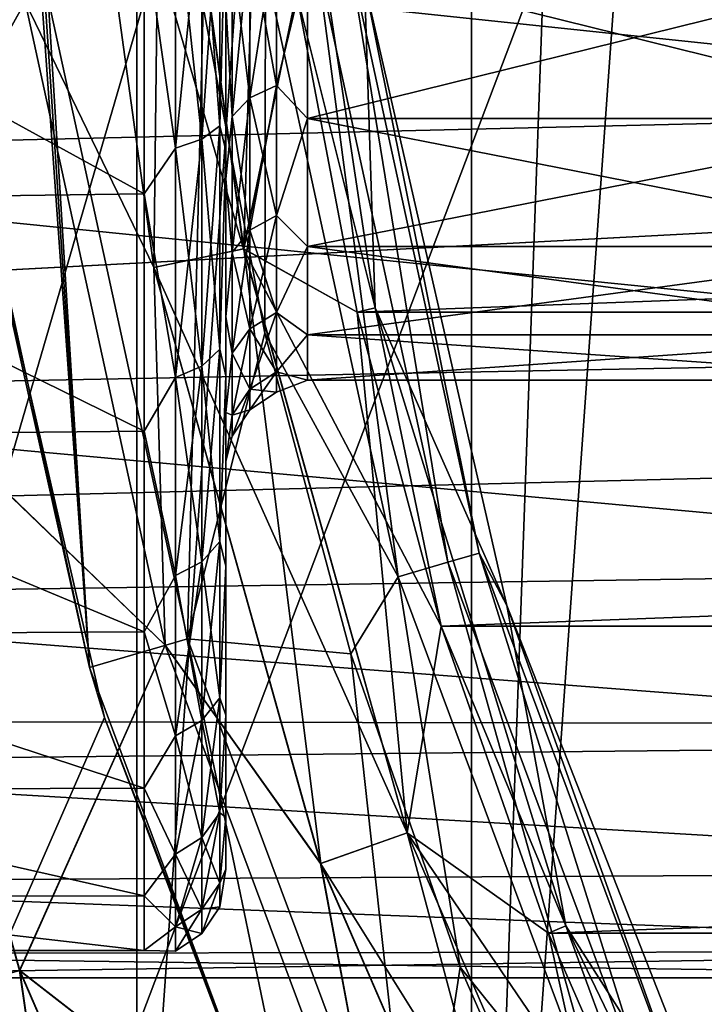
# Model space of a CAD drawing. Header units: metres. Extents: x -109 to 109, y -19 to 107.
# Tile 263 of 315: x 65.29 to 66.97, y 9.16 to 11.57. Entities that reach past the tile are written whole.
import ezdxf

# ---------------------------------------------------------------- set-up
doc = ezdxf.new("R2010")
doc.units = ezdxf.units.M
doc.layers.add('solid_21_412_310_XXX', color=7, linetype='CONTINUOUS')

msp = doc.modelspace()

# ---------------------------------------------------------------- linework, layer by layer
at = {"layer": 'solid_21_412_310_XXX'}
for points in [[(66.401894, 6.742917, 40.355), (66.89032, 20.412882, 40.355), (67.427818, 21.080446, 40.355)], [(67.42791, 5.37108, 40.355), (66.401894, 6.742917, 40.355), (67.427818, 21.080446, 40.355)], [(62.498146, 0.965167, -16.322948), (64.406349, 20.974394, -16.156656), (66.24247, 20.753584, -15.991887)], [(62.498146, 0.965167, -16.322948), (66.24247, 20.753584, -15.991887), (68.189705, 20.519022, -15.812044)], [(62.498146, 0.965167, -16.322948), (68.189705, 20.519022, -15.812044), (69.833221, 20.320616, -15.656162)], [(66.401894, 6.742917, 40.355), (66.401802, 19.708572, 40.355), (66.89032, 20.412882, 40.355)], [(71.36982, 0.982973, -15.507031), (62.498146, 0.965167, -16.322948), (69.833221, 20.320616, -15.656162)], [(65.581787, 8.246601, 40.355), (65.581718, 18.20487, 40.355), (66.401802, 19.708572, 40.355)], [(66.401894, 6.742917, 40.355), (65.581787, 8.246601, 40.355), (66.401802, 19.708572, 40.355)], [(64.984123, 9.85176, 40.355), (64.98407, 16.599686, 40.355), (65.581718, 18.20487, 40.355)], [(65.581787, 8.246601, 40.355), (64.984123, 9.85176, 40.355), (65.581718, 18.20487, 40.355)], [(65.465851, 9.985837, 13.655), (65.117058, 14.862437, 13.655), (65.117058, 11.589197, 13.655)], [(65.465851, 9.985837, 13.655), (65.25, 13.225817, 13.655), (65.117058, 14.862437, 13.655)], [(44.850693, 13.225817, 71.355003), (45.026878, 9.890951, 71.355003), (108.149307, 13.225817, 71.355003)], [(45.026878, 9.890951, 71.355003), (108.101997, 11.496061, 71.355003), (108.149307, 13.225817, 71.355003)], [(65.465851, 9.985837, 13.655), (65.36451, 11.62479, 13.655), (65.25, 13.225817, 13.655)], [(65.416542, 12.467688, 23.96896), (65.641037, 12.483044, 23.883879), (65.843315, 11.011333, 23.883879)], [(65.641281, 12.483061, 39.826183), (65.416756, 12.467703, 39.741154), (65.623215, 10.965596, 39.741154)], [(65.843559, 11.011383, 39.826183), (65.641281, 12.483061, 39.826183), (65.623215, 10.965596, 39.741154)], [(65.843315, 11.011333, 23.883879), (65.641037, 12.483044, 23.883879), (65.973244, 11.638574, 23.855)], [(65.843559, 11.011383, 39.826183), (65.884048, 12.429993, 39.855), (65.641281, 12.483061, 39.826183)], [(65.623215, 10.965596, 39.741154), (65.416756, 12.467703, 39.741154), (65.307899, 11.616636, 39.605)], [(65.623001, 10.96555, 23.96896), (65.307899, 11.616636, 24.105), (65.416542, 12.467688, 23.96896)], [(65.623001, 10.96555, 23.96896), (65.416542, 12.467688, 23.96896), (65.843315, 11.011333, 23.883879)], [(65.843559, 11.011383, 39.826183), (65.973236, 11.638631, 39.855), (65.884048, 12.429993, 39.855)], [(65.929642, 12.433651, 25.855), (66.165779, 10.867031, 25.855), (65.929642, 12.433643, 23.855)], [(66.139526, 11.664238, 25.855), (66.165779, 10.867031, 25.855), (65.929642, 12.433651, 25.855)], [(65.929642, 12.433643, 23.855), (66.165779, 10.867023, 23.855), (65.973244, 11.638574, 23.855)], [(66.165779, 10.867031, 25.855), (66.165779, 10.867023, 23.855), (65.929642, 12.433643, 23.855)], [(65.307899, 11.616636, 24.105), (64.856018, 10.806169, 24.717066), (64.634995, 12.414228, 24.717066)], [(65.307899, 11.616636, 39.605), (64.636581, 12.414337, 38.994915), (64.857574, 10.806494, 38.994915)], [(63.570465, 11.874102, 52.090313), (68.5, 11.354906, 52.319511), (68.5, 12.020665, 52.040867)], [(63.570465, 11.874098, 59.619686), (68.5, 12.020665, 59.669132), (68.5, 11.354906, 59.390491)], [(65.741364, 11.894854, 52.198208), (65.784775, 11.917065, 52.259232), (65.784775, 11.312549, 52.541122)], [(65.741364, 11.280079, 59.225117), (65.784775, 11.312549, 59.168877), (65.784775, 11.917065, 59.450768)], [(65.741364, 11.280079, 59.225117), (65.784775, 11.917065, 59.450768), (65.741364, 11.894854, 59.511791)], [(65.784775, 11.312549, 52.541122), (65.784775, 11.917065, 52.259232), (65.800003, 11.872623, 52.357662)], [(65.784775, 11.917065, 59.450768), (65.784775, 11.312549, 59.168877), (65.800003, 11.872644, 59.352345)], [(65.741364, 11.894854, 59.511791), (65.676392, 11.880024, 59.552536), (65.676392, 11.258399, 59.262669)], [(65.741364, 11.280079, 59.225117), (65.741364, 11.894854, 59.511791), (65.676392, 11.258399, 59.262669)], [(65.741364, 11.894854, 52.198208), (65.741364, 11.280079, 52.484882), (65.676392, 11.880024, 52.157463)], [(65.741364, 11.894854, 52.198208), (65.784775, 11.312549, 52.541122), (65.741364, 11.280079, 52.484882)], [(63.570465, 11.874102, 52.090313), (63.652691, 11.239199, 52.383205), (68.5, 11.354906, 52.319511)], [(63.652691, 11.239196, 59.32679), (63.570465, 11.874098, 59.619686), (68.5, 11.354906, 59.390491)], [(65.676392, 11.880024, 52.157463), (65.676392, 11.258399, 52.44733), (65.599998, 11.798912, 52.171734)], [(65.676392, 11.258399, 59.262669), (65.676392, 11.880024, 59.552536), (65.599998, 11.798912, 59.538265)], [(65.741364, 11.280079, 52.484882), (65.676392, 11.258399, 52.44733), (65.676392, 11.880024, 52.157463)], [(65.784775, 11.312549, 59.168877), (65.800003, 11.25289, 59.044052), (65.800003, 11.872644, 59.352345)], [(65.784775, 11.312549, 52.541122), (65.800003, 11.872623, 52.357662), (65.800003, 11.252866, 52.665962)], [(65.800003, 11.872644, 59.352345), (65.800003, 11.25289, 59.044052), (65.800003, 11.610374, 58.080498)], [(65.800003, 11.252866, 52.665962), (65.800003, 11.872623, 52.357662), (65.800003, 11.610402, 53.629482)], [(64.448273, 11.779035, 52.179497), (65.599998, 11.798912, 52.171734), (65.599998, 11.14641, 52.496643)], [(64.448273, 11.779035, 59.530502), (65.599998, 11.14641, 59.213356), (65.599998, 11.798912, 59.538265)], [(65.676392, 11.258399, 52.44733), (65.599998, 11.14641, 52.496643), (65.599998, 11.798912, 52.171734)], [(65.676392, 11.258399, 59.262669), (65.599998, 11.798912, 59.538265), (65.599998, 11.14641, 59.213356)], [(65.858627, 11.776594, 53.686085), (65.923599, 11.800687, 53.722141), (65.923599, 11.41197, 54.041153)], [(65.858627, 11.381307, 57.699509), (65.923599, 11.41197, 57.668846), (65.923599, 11.800687, 57.987858)], [(65.858627, 11.381307, 57.699509), (65.923599, 11.800687, 57.987858), (65.858627, 11.776594, 58.023914)], [(65.923599, 11.41197, 54.041153), (65.923599, 11.800687, 53.722141), (66, 11.726966, 53.792007)], [(65.923599, 11.800687, 57.987858), (65.923599, 11.41197, 57.668846), (66, 11.726965, 57.917995)], [(64.448273, 11.13108, 52.506184), (64.448273, 11.779035, 52.179497), (65.599998, 11.14641, 52.496643)], [(64.448273, 11.779035, 59.530502), (64.448273, 11.13108, 59.203815), (65.599998, 11.14641, 59.213356)], [(65.858627, 11.776594, 58.023914), (65.815216, 11.740511, 58.077919), (65.815216, 11.335382, 57.745434)], [(65.858627, 11.381307, 57.699509), (65.858627, 11.776594, 58.023914), (65.815216, 11.335382, 57.745434)], [(65.858627, 11.776594, 53.686085), (65.858627, 11.381307, 54.01049), (65.815216, 11.740511, 53.632084)], [(65.858627, 11.776594, 53.686085), (65.923599, 11.41197, 54.041153), (65.858627, 11.381307, 54.01049)], [(65.815216, 11.740511, 53.632084), (65.815216, 11.335382, 53.964565), (65.800003, 11.610402, 53.629482)], [(65.815216, 11.335382, 57.745434), (65.815216, 11.740511, 58.077919), (65.800003, 11.610374, 58.080498)], [(65.858627, 11.381307, 54.01049), (65.815216, 11.335382, 53.964565), (65.815216, 11.740511, 53.632084)], [(65.923599, 11.41197, 54.041153), (66, 11.726966, 53.792007), (66, 11.330797, 54.148716)], [(65.923599, 11.41197, 57.668846), (66, 11.330797, 57.561283), (66, 11.726965, 57.917995)], [(66, 11.726966, 53.792007), (67.599998, 11.726965, 53.792007), (67.599998, 11.330797, 54.148716)], [(66, 11.330797, 54.148716), (66, 11.726966, 53.792007), (67.599998, 11.330797, 54.148716)], [(66, 11.330797, 57.561283), (67.599998, 11.330797, 57.561283), (67.599998, 11.726965, 57.917992)], [(66, 11.726965, 57.917995), (66, 11.330797, 57.561283), (67.599998, 11.726965, 57.917992)], [(66.022957, 11.719445, 16.116699), (66.343971, 10.243738, 16.116699), (66.102165, 11.730834, 16.309826)], [(66.102165, 11.730834, 16.309826), (66.420753, 10.266284, 16.309826), (66.139526, 11.664227, 16.51688)], [(66.343971, 10.243738, 16.116699), (66.420753, 10.266284, 16.309826), (66.102165, 11.730834, 16.309826)], [(65.896919, 11.701324, 15.950899), (65.743996, 11.604609, 15.824059), (65.895218, 10.805346, 15.824059)], [(66.221802, 10.207867, 15.950899), (65.896919, 11.701324, 15.950899), (65.895218, 10.805346, 15.824059)], [(66.022957, 11.719445, 16.116699), (65.896919, 11.701324, 15.950899), (66.221802, 10.207867, 15.950899)], [(66.022957, 11.719445, 16.116699), (66.221802, 10.207867, 15.950899), (66.343971, 10.243738, 16.116699)], [(66.139526, 11.664238, 25.855), (66.487991, 10.137508, 25.855), (66.165779, 10.867031, 25.855)], [(66.487984, 10.13752, 16.51688), (66.487991, 10.137508, 25.855), (66.139526, 11.664238, 25.855)], [(66.487984, 10.13752, 16.51688), (66.139526, 11.664238, 25.855), (66.139526, 11.664227, 16.51688)], [(66.420753, 10.266284, 16.309826), (66.487984, 10.13752, 16.51688), (66.139526, 11.664227, 16.51688)], [(65.843315, 11.011333, 23.883879), (65.973244, 11.638574, 23.855), (66.121361, 10.856035, 23.855)], [(65.843559, 11.011383, 39.826183), (66.121353, 10.856094, 39.855), (65.973236, 11.638631, 39.855)], [(65.973236, 11.638631, 39.855), (66.121353, 10.856094, 39.855), (87.026756, 11.638575, 39.855)], [(66.165779, 10.867023, 23.855), (66.121361, 10.856035, 23.855), (65.973244, 11.638574, 23.855)], [(66.121353, 10.856094, 39.855), (86.878632, 10.856037, 39.855), (87.026756, 11.638575, 39.855)], [(65.307899, 11.616636, 24.105), (65.650833, 10.040214, 24.105), (64.856018, 10.806169, 24.717066)], [(65.650833, 10.040214, 39.605), (65.307899, 11.616636, 39.605), (64.857574, 10.806494, 38.994915)], [(65.623215, 10.965596, 39.741154), (65.307899, 11.616636, 39.605), (65.650833, 10.040214, 39.605)], [(65.623001, 10.96555, 23.96896), (65.650833, 10.040214, 24.105), (65.307899, 11.616636, 24.105)], [(65.36451, 11.62479, 13.655), (65.705704, 10.05633, 13.655), (65.364517, 11.624739, 15.608997)], [(65.465851, 9.985837, 13.655), (65.705704, 10.05633, 13.655), (65.36451, 11.62479, 13.655)], [(65.705704, 10.05633, 13.655), (65.705704, 10.056316, 15.608997), (65.364517, 11.624739, 15.608997)], [(65.743996, 11.604609, 15.824059), (65.364517, 11.624739, 15.608997), (65.705704, 10.056316, 15.608997)], [(65.895218, 10.805346, 15.824059), (65.743996, 11.604609, 15.824059), (65.705704, 10.056316, 15.608997)], [(65.815216, 11.335382, 53.964565), (65.800003, 11.182828, 54.014164), (65.800003, 11.610402, 53.629482)], [(65.800003, 11.252866, 52.665962), (65.800003, 11.610402, 53.629482), (65.800003, 11.182828, 54.014164)], [(65.815216, 11.335382, 57.745434), (65.800003, 11.610374, 58.080498), (65.800003, 11.182813, 57.69582)], [(65.800003, 11.25289, 59.044052), (65.800003, 11.182813, 57.69582), (65.800003, 11.610374, 58.080498)], [(65.465851, 9.985837, 13.655), (65.117058, 11.589197, 13.655), (65.138382, 11.447163, 15.734459)], [(63.607697, 11.555944, 35.855), (68.607697, 2.89569, 35.855), (68.591255, 2.924163, 36.209904)], [(63.607697, 11.555944, 27.855), (68.607697, 2.89569, 35.855), (63.607697, 11.555944, 35.855)], [(63.607697, 11.555944, 27.855), (68.607697, 2.89569, 27.855), (68.607697, 2.89569, 35.855)], [(63.624134, 11.527471, 36.209904), (63.607697, 11.555944, 35.855), (68.591255, 2.924163, 36.209904)], [(63.624134, 11.527471, 27.500097), (68.607697, 2.89569, 27.855), (63.607697, 11.555944, 27.855)], [(63.624134, 11.527471, 36.209904), (68.591255, 2.924163, 36.209904), (68.540749, 3.011642, 36.566647)], [(63.624134, 11.527471, 36.209904), (68.540749, 3.011642, 36.566647), (63.674641, 11.439993, 36.566647)], [(63.624134, 11.527471, 27.500097), (68.591255, 2.924163, 27.500095), (68.607697, 2.89569, 27.855)], [(63.674641, 11.439993, 27.143353), (68.591255, 2.924163, 27.500095), (63.624134, 11.527471, 27.500097)], [(45.026878, 9.890951, 71.355003), (107.960236, 9.771484, 71.355003), (108.101997, 11.496061, 71.355003)], [(61.599945, 0.940683, 15.921186), (65.502541, 9.863397, 15.714648), (65.138382, 11.447163, 15.734459)], [(63.674641, 11.439993, 36.566647), (68.540749, 3.011642, 36.566647), (68.513077, 3.05958, 36.698151)], [(63.674641, 11.439993, 36.566647), (68.513077, 3.05958, 36.698151), (63.702316, 11.392054, 36.698147)], [(63.674641, 11.439993, 27.143353), (68.540749, 3.011641, 27.143353), (68.591255, 2.924163, 27.500095)], [(63.701744, 11.393047, 27.014351), (68.540749, 3.011641, 27.143353), (63.674641, 11.439993, 27.143353)], [(65.465851, 9.985837, 13.655), (65.138382, 11.447163, 15.734459), (65.502541, 9.863397, 15.714648)], [(65.858627, 11.381307, 54.01049), (65.923599, 11.41197, 54.041153), (65.923599, 11.092959, 54.429871)], [(65.858627, 11.056902, 57.304222), (65.923599, 11.092959, 57.280128), (65.923599, 11.41197, 57.668846)], [(65.858627, 11.056902, 57.304222), (65.923599, 11.41197, 57.668846), (65.858627, 11.381307, 57.699509)], [(65.923599, 11.092959, 54.429871), (65.923599, 11.41197, 54.041153), (66, 11.330797, 54.148716)], [(65.923599, 11.41197, 57.668846), (65.923599, 11.092959, 57.280128), (66, 11.330797, 57.561283)], [(63.701744, 11.393047, 27.014351), (68.513649, 3.058586, 27.014351), (68.540749, 3.011641, 27.143353)], [(63.762741, 11.287398, 26.783821), (68.513649, 3.058586, 27.014351), (63.701744, 11.393047, 27.014351)], [(63.702316, 11.392054, 36.698147), (68.513077, 3.05958, 36.698151), (68.452652, 3.164236, 36.926178)], [(63.762741, 11.287399, 36.926178), (63.702316, 11.392054, 36.698147), (68.452652, 3.164236, 36.926178)], [(65.858627, 11.381307, 57.699509), (65.815216, 11.335382, 57.745434), (65.815216, 11.0029, 57.340305)], [(65.858627, 11.056902, 57.304222), (65.858627, 11.381307, 57.699509), (65.815216, 11.0029, 57.340305)], [(65.858627, 11.381307, 54.01049), (65.858627, 11.056902, 54.405777), (65.815216, 11.335382, 53.964565)], [(65.858627, 11.381307, 54.01049), (65.923599, 11.092959, 54.429871), (65.858627, 11.056902, 54.405777)], [(63.652691, 11.239196, 59.32679), (68.5, 11.354906, 59.390491), (68.5, 10.750046, 58.996742)], [(63.652691, 11.239199, 52.383205), (68.5, 10.750046, 52.713257), (68.5, 11.354906, 52.319511)], [(65.815216, 11.335382, 53.964565), (65.815216, 11.0029, 54.369694), (65.800003, 11.182828, 54.014164)], [(65.815216, 11.0029, 57.340305), (65.815216, 11.335382, 57.745434), (65.800003, 11.182813, 57.69582)], [(65.858627, 11.056902, 54.405777), (65.815216, 11.0029, 54.369694), (65.815216, 11.335382, 53.964565)], [(65.923599, 11.092959, 54.429871), (66, 11.330797, 54.148716), (66, 11.017452, 54.580002)], [(65.923599, 11.092959, 57.280128), (66, 11.017452, 57.130001), (66, 11.330797, 57.561283)], [(66, 11.330797, 54.148716), (67.599998, 11.330797, 54.148716), (67.599998, 11.017452, 54.580002)], [(66, 11.017452, 54.580002), (66, 11.330797, 54.148716), (67.599998, 11.017452, 54.580002)], [(66, 11.017452, 57.130001), (67.599998, 11.017452, 57.130001), (67.599998, 11.330797, 57.561283)], [(66, 11.330797, 57.561283), (66, 11.017452, 57.130001), (67.599998, 11.330797, 57.561283)], [(65.741364, 11.280079, 52.484882), (65.784775, 11.312549, 52.541122), (65.784775, 10.766167, 52.923702)], [(65.741364, 10.724423, 58.836044), (65.784775, 10.766167, 58.786297), (65.784775, 11.312549, 59.168877)], [(65.741364, 10.724423, 58.836044), (65.784775, 11.312549, 59.168877), (65.741364, 11.280079, 59.225117)], [(65.784775, 10.766167, 52.923702), (65.784775, 11.312549, 52.541122), (65.800003, 11.252866, 52.665962)], [(65.784775, 11.312549, 59.168877), (65.784775, 10.766167, 58.786297), (65.800003, 11.25289, 59.044052)], [(63.762741, 11.287399, 36.926178), (68.452652, 3.164236, 36.926178), (68.320969, 3.392318, 37.28751)], [(63.894424, 11.059318, 37.28751), (63.762741, 11.287399, 36.926178), (68.320969, 3.392318, 37.28751)], [(63.762741, 11.287398, 26.783821), (68.452652, 3.164235, 26.783823), (68.513649, 3.058586, 27.014351)], [(63.894424, 11.059316, 26.422489), (68.452652, 3.164235, 26.783823), (63.762741, 11.287398, 26.783821)], [(65.741364, 11.280079, 59.225117), (65.676392, 11.258399, 59.262669), (65.676392, 10.696553, 58.869259)], [(65.741364, 10.724423, 58.836044), (65.741364, 11.280079, 59.225117), (65.676392, 10.696553, 58.869259)], [(65.741364, 11.280079, 52.484882), (65.741364, 10.724423, 52.873955), (65.676392, 11.258399, 52.44733)], [(65.741364, 11.280079, 52.484882), (65.784775, 10.766167, 52.923702), (65.741364, 10.724423, 52.873955)], [(65.676392, 11.258399, 52.44733), (65.676392, 10.696553, 52.84074), (65.599998, 11.14641, 52.496643)], [(65.676392, 10.696553, 58.869259), (65.676392, 11.258399, 59.262669), (65.599998, 11.14641, 59.213356)], [(65.741364, 10.724423, 52.873955), (65.676392, 10.696553, 52.84074), (65.676392, 11.258399, 52.44733)], [(65.784775, 10.766167, 58.786297), (65.800003, 10.700305, 58.627052), (65.800003, 11.25289, 59.044052)], [(65.784775, 10.766167, 52.923702), (65.800003, 11.252866, 52.665962), (65.800003, 10.700286, 53.082962)], [(65.800003, 11.25289, 59.044052), (65.800003, 10.700305, 58.627052), (65.800003, 11.182813, 57.69582)], [(65.800003, 11.252866, 52.665962), (65.800003, 11.182828, 54.014164), (65.800003, 10.844602, 54.479393)], [(65.800003, 10.700286, 53.082962), (65.800003, 11.252866, 52.665962), (65.800003, 10.844602, 54.479393)], [(63.652691, 11.239199, 52.383205), (63.755936, 10.65894, 52.787243), (68.5, 10.750046, 52.713257)], [(63.755936, 10.658937, 58.922756), (63.652691, 11.239196, 59.32679), (68.5, 10.750046, 58.996742)], [(65.815216, 11.0029, 54.369694), (65.800003, 10.844602, 54.479393), (65.800003, 11.182828, 54.014164)], [(65.815216, 11.0029, 57.340305), (65.800003, 11.182813, 57.69582), (65.800003, 10.844597, 57.230598)], [(65.800003, 10.700305, 58.627052), (65.800003, 10.844597, 57.230598), (65.800003, 11.182813, 57.69582)], [(64.448273, 11.13108, 52.506184), (65.599998, 11.14641, 52.496643), (65.599998, 10.564719, 52.935913)], [(64.448273, 11.13108, 59.203815), (65.599998, 10.564719, 58.774086), (65.599998, 11.14641, 59.213356)], [(65.676392, 10.696553, 52.84074), (65.599998, 10.564719, 52.935913), (65.599998, 11.14641, 52.496643)], [(65.676392, 10.696553, 58.869259), (65.599998, 11.14641, 59.213356), (65.599998, 10.564719, 58.774086)], [(64.448273, 10.55382, 52.945889), (64.448273, 11.13108, 52.506184), (65.599998, 10.564719, 52.935913)], [(64.448273, 11.13108, 59.203815), (64.448273, 10.55382, 58.764111), (65.599998, 10.564719, 58.774086)], [(65.858627, 11.056902, 54.405777), (65.923599, 11.092959, 54.429871), (65.923599, 10.855912, 54.873352)], [(65.858627, 10.815848, 56.853241), (65.923599, 10.855912, 56.836647), (65.923599, 11.092959, 57.280128)], [(65.858627, 10.815848, 56.853241), (65.923599, 11.092959, 57.280128), (65.858627, 11.056902, 57.304222)], [(65.923599, 10.855912, 54.873352), (65.923599, 11.092959, 54.429871), (66, 11.017452, 54.580002)], [(65.923599, 11.092959, 57.280128), (65.923599, 10.855912, 56.836647), (66, 11.017452, 57.130001)], [(63.894424, 11.059318, 37.28751), (68.320969, 3.392318, 37.28751), (68.209435, 3.585499, 37.519161)], [(63.894424, 11.059318, 37.28751), (68.209435, 3.585499, 37.519161), (64.005959, 10.866136, 37.519161)], [(63.894424, 11.059316, 26.422489), (68.320969, 3.392317, 26.422491), (68.452652, 3.164235, 26.783823)], [(64.004677, 10.868357, 26.193243), (68.320969, 3.392317, 26.422491), (63.894424, 11.059316, 26.422489)], [(65.858627, 11.056902, 57.304222), (65.815216, 11.0029, 57.340305), (65.815216, 10.755844, 56.878098)], [(65.858627, 10.815848, 56.853241), (65.858627, 11.056902, 57.304222), (65.815216, 10.755844, 56.878098)], [(65.858627, 11.056902, 54.405777), (65.858627, 10.815848, 54.856758), (65.815216, 11.0029, 54.369694)], [(65.858627, 11.056902, 54.405777), (65.923599, 10.855912, 54.873352), (65.858627, 10.815848, 54.856758)], [(65.623001, 10.96555, 23.96896), (65.843315, 11.011333, 23.883879), (66.24411, 9.580873, 23.883879)], [(65.843559, 11.011383, 39.826183), (65.623215, 10.965596, 39.741154), (66.032295, 9.505592, 39.741154)], [(65.815216, 11.0029, 54.369694), (65.815216, 10.755844, 54.831905), (65.800003, 10.844602, 54.479393)], [(65.815216, 10.755844, 56.878098), (65.815216, 11.0029, 57.340305), (65.800003, 10.844597, 57.230598)], [(65.858627, 10.815848, 54.856758), (65.815216, 10.755844, 54.831905), (65.815216, 11.0029, 54.369694)], [(65.843315, 11.011333, 23.883879), (66.121361, 10.856035, 23.855), (66.327553, 10.086807, 23.855)], [(66.24411, 9.580873, 23.883879), (65.843315, 11.011333, 23.883879), (66.327553, 10.086807, 23.855)], [(66.244347, 9.580957, 39.826183), (66.121353, 10.856094, 39.855), (65.843559, 11.011383, 39.826183)], [(66.244347, 9.580957, 39.826183), (65.843559, 11.011383, 39.826183), (66.032295, 9.505592, 39.741154)], [(65.923599, 10.855912, 54.873352), (66, 11.017452, 54.580002), (66, 10.800623, 55.067005)], [(65.923599, 10.855912, 56.836647), (66, 10.800623, 56.642994), (66, 11.017452, 57.130001)], [(66, 11.017452, 54.580002), (67.599998, 11.017452, 54.580002), (67.599998, 10.800623, 55.067005)], [(66, 10.800623, 55.067005), (66, 11.017452, 54.580002), (67.599998, 10.800623, 55.067005)], [(66, 10.800623, 56.642994), (67.599998, 10.800623, 56.642994), (67.599998, 11.017452, 57.130001)], [(66, 11.017452, 57.130001), (66, 10.800623, 56.642994), (67.599998, 11.017452, 57.130001)], [(66.032082, 9.505519, 23.96896), (65.650833, 10.040214, 24.105), (65.623001, 10.96555, 23.96896)], [(66.032082, 9.505519, 23.96896), (65.623001, 10.96555, 23.96896), (66.24411, 9.580873, 23.883879)], [(66.032295, 9.505592, 39.741154), (65.623215, 10.965596, 39.741154), (65.650833, 10.040214, 39.605)], [(64.004677, 10.868357, 26.193243), (68.210716, 3.583276, 26.193243), (68.320969, 3.392317, 26.422491)], [(64.078033, 10.741291, 26.063419), (68.210716, 3.583276, 26.193243), (64.004677, 10.868357, 26.193243)], [(64.005959, 10.866136, 37.519161), (68.209435, 3.585499, 37.519161), (68.137352, 3.710343, 37.64658)], [(64.078033, 10.741292, 37.64658), (64.005959, 10.866136, 37.519161), (68.137352, 3.710343, 37.64658)], [(65.858627, 10.815848, 54.856758), (65.923599, 10.855912, 54.873352), (65.923599, 10.70994, 55.354561)], [(65.858627, 10.667408, 56.363899), (65.923599, 10.70994, 56.355438), (65.923599, 10.855912, 56.836647)], [(65.858627, 10.667408, 56.363899), (65.923599, 10.855912, 56.836647), (65.858627, 10.815848, 56.853241)], [(65.923599, 10.70994, 55.354561), (65.923599, 10.855912, 54.873352), (66, 10.800623, 55.067005)], [(65.923599, 10.855912, 56.836647), (65.923599, 10.70994, 56.355438), (66, 10.800623, 56.642994)], [(66.121353, 10.856094, 39.855), (66.327545, 10.086865, 39.855), (86.878632, 10.856037, 39.855)], [(66.244347, 9.580957, 39.826183), (66.327545, 10.086865, 39.855), (66.121353, 10.856094, 39.855)], [(66.165779, 10.867023, 23.855), (66.327553, 10.086807, 23.855), (66.121361, 10.856035, 23.855)], [(66.165779, 10.867031, 25.855), (66.632759, 9.353156, 25.855), (66.165779, 10.867023, 23.855)], [(66.487991, 10.137508, 25.855), (66.632759, 9.353156, 25.855), (66.165779, 10.867031, 25.855)], [(66.165779, 10.867023, 23.855), (66.632759, 9.353148, 23.855), (66.327553, 10.086807, 23.855)], [(66.632759, 9.353156, 25.855), (66.632759, 9.353148, 23.855), (66.165779, 10.867023, 23.855)], [(66.327545, 10.086865, 39.855), (86.67244, 10.086809, 39.855), (86.878632, 10.856037, 39.855)], [(65.815216, 10.755844, 54.831905), (65.800003, 10.61054, 55.004814), (65.800003, 10.844602, 54.479393)], [(65.800003, 10.700286, 53.082962), (65.800003, 10.844602, 54.479393), (65.800003, 10.61054, 55.004814)], [(65.815216, 10.755844, 56.878098), (65.800003, 10.844597, 57.230598), (65.800003, 10.610541, 56.705185)], [(65.800003, 10.700305, 58.627052), (65.800003, 10.610541, 56.705185), (65.800003, 10.844597, 57.230598)], [(65.858627, 10.815848, 56.853241), (65.815216, 10.755844, 56.878098), (65.815216, 10.603707, 56.376572)], [(65.858627, 10.667408, 56.363899), (65.858627, 10.815848, 56.853241), (65.815216, 10.603707, 56.376572)], [(65.858627, 10.815848, 54.856758), (65.858627, 10.667408, 55.3461), (65.815216, 10.755844, 54.831905)], [(65.858627, 10.815848, 54.856758), (65.923599, 10.70994, 55.354561), (65.858627, 10.667408, 55.3461)], [(65.650833, 10.040214, 24.105), (65.293945, 9.243183, 24.717066), (64.856018, 10.806169, 24.717066)], [(65.295448, 9.243718, 38.994915), (64.857574, 10.806494, 38.994915), (64.990845, 9.160262, 38.558434)], [(65.650833, 10.040214, 39.605), (64.857574, 10.806494, 38.994915), (65.295448, 9.243718, 38.994915)], [(66.105759, 10.019617, 15.824059), (65.895218, 10.805346, 15.824059), (65.705704, 10.056316, 15.608997)], [(66.221802, 10.207867, 15.950899), (65.895218, 10.805346, 15.824059), (66.105759, 10.019617, 15.824059)], [(65.923599, 10.70994, 55.354561), (66, 10.800623, 55.067005), (66, 10.689786, 55.588451)], [(65.923599, 10.70994, 56.355438), (66, 10.689786, 56.121548), (66, 10.800623, 56.642994)], [(66, 10.800623, 55.067005), (67.599998, 10.800623, 55.067005), (67.599998, 10.689786, 55.588451)], [(66, 10.689786, 55.588451), (66, 10.800623, 55.067005), (67.599998, 10.689786, 55.588451)], [(66, 10.689786, 56.121548), (67.599998, 10.689786, 56.121548), (67.599998, 10.800623, 56.642994)], [(66, 10.800623, 56.642994), (66, 10.689786, 56.121548), (67.599998, 10.800623, 56.642994)], [(65.741364, 10.724423, 52.873955), (65.784775, 10.766167, 52.923702), (65.784775, 10.294519, 53.395351)], [(65.741364, 10.244773, 58.356392), (65.784775, 10.294519, 58.314651), (65.784775, 10.766167, 58.786297)], [(65.741364, 10.244773, 58.356392), (65.784775, 10.766167, 58.786297), (65.741364, 10.724423, 58.836044)], [(65.784775, 10.294519, 53.395351), (65.784775, 10.766167, 52.923702), (65.800003, 10.700286, 53.082962)], [(65.784775, 10.766167, 58.786297), (65.784775, 10.294519, 58.314651), (65.800003, 10.700305, 58.627052)], [(63.755936, 10.658937, 58.922756), (68.5, 10.750046, 58.996742), (68.5, 10.225781, 58.50071)], [(63.755936, 10.65894, 52.787243), (68.5, 10.225781, 53.20929), (68.5, 10.750046, 52.713257)], [(64.078033, 10.741292, 37.64658), (68.137352, 3.710343, 37.64658), (67.893669, 4.132421, 37.991966)], [(64.321724, 10.319212, 37.991966), (64.078033, 10.741292, 37.64658), (67.893669, 4.132421, 37.991966)], [(64.078033, 10.741291, 26.063419), (68.137352, 3.710342, 26.063419), (68.210716, 3.583276, 26.193243)], [(64.321724, 10.319213, 25.718035), (68.137352, 3.710342, 26.063419), (64.078033, 10.741291, 26.063419)], [(65.815216, 10.755844, 54.831905), (65.815216, 10.603707, 55.333431), (65.800003, 10.61054, 55.004814)], [(65.815216, 10.603707, 56.376572), (65.815216, 10.755844, 56.878098), (65.800003, 10.610541, 56.705185)], [(65.858627, 10.667408, 55.3461), (65.815216, 10.603707, 55.333431), (65.815216, 10.755844, 54.831905)], [(65.741364, 10.724423, 58.836044), (65.676392, 10.696553, 58.869259), (65.676392, 10.211557, 58.384262)], [(65.741364, 10.244773, 58.356392), (65.741364, 10.724423, 58.836044), (65.676392, 10.211557, 58.384262)], [(65.741364, 10.724423, 52.873955), (65.741364, 10.244773, 53.353607), (65.676392, 10.696553, 52.84074)], [(65.741364, 10.724423, 52.873955), (65.784775, 10.294519, 53.395351), (65.741364, 10.244773, 53.353607)], [(65.676392, 10.696553, 52.84074), (65.676392, 10.211557, 53.325737), (65.599998, 10.564719, 52.935913)], [(65.676392, 10.211557, 58.384262), (65.676392, 10.696553, 58.869259), (65.599998, 10.564719, 58.774086)], [(65.741364, 10.244773, 53.353607), (65.676392, 10.211557, 53.325737), (65.676392, 10.696553, 52.84074)], [(65.784775, 10.294519, 58.314651), (65.800003, 10.233785, 58.115582), (65.800003, 10.700305, 58.627052)], [(65.784775, 10.294519, 53.395351), (65.800003, 10.700286, 53.082962), (65.800003, 10.23377, 53.594437)], [(65.800003, 10.700305, 58.627052), (65.800003, 10.233785, 58.115582), (65.800003, 10.610541, 56.705185)], [(65.800003, 10.700286, 53.082962), (65.800003, 10.61054, 55.004814), (65.800003, 10.490898, 55.567425)], [(65.800003, 10.233785, 58.115582), (65.800003, 10.700286, 53.082962), (65.800003, 10.490898, 55.567425)], [(65.800003, 10.233785, 58.115582), (65.800003, 10.23377, 53.594437), (65.800003, 10.700286, 53.082962)], [(65.858627, 10.667408, 55.3461), (65.923599, 10.70994, 55.354561), (65.923599, 10.66065, 55.855)], [(65.858627, 10.617286, 55.855), (65.923599, 10.66065, 55.855), (65.923599, 10.70994, 56.355438)], [(65.858627, 10.617286, 55.855), (65.923599, 10.70994, 56.355438), (65.858627, 10.667408, 56.363899)], [(65.923599, 10.66065, 55.855), (65.923599, 10.70994, 55.354561), (66, 10.689786, 55.588451)], [(65.923599, 10.70994, 56.355438), (65.923599, 10.66065, 55.855), (66, 10.689786, 56.121548)], [(65.923599, 10.66065, 55.855), (66, 10.689786, 55.588451), (66, 10.689786, 56.121548)], [(66, 10.689786, 55.588451), (67.599998, 10.689786, 55.588451), (67.599998, 10.689786, 56.121548)], [(66, 10.689786, 56.121548), (66, 10.689786, 55.588451), (67.599998, 10.689786, 56.121548)], [(65.858627, 10.667408, 56.363899), (65.815216, 10.603707, 56.376572), (65.815216, 10.552338, 55.855)], [(65.858627, 10.617286, 55.855), (65.858627, 10.667408, 56.363899), (65.815216, 10.552338, 55.855)], [(65.858627, 10.667408, 55.3461), (65.858627, 10.617286, 55.855), (65.815216, 10.603707, 55.333431)], [(65.858627, 10.667408, 55.3461), (65.923599, 10.66065, 55.855), (65.858627, 10.617286, 55.855)], [(63.755936, 10.65894, 52.787243), (63.8675, 10.156617, 53.289845), (68.5, 10.225781, 53.20929)], [(63.867504, 10.156614, 58.420151), (63.755936, 10.658937, 58.922756), (68.5, 10.225781, 58.50071)], [(65.858627, 10.617286, 55.855), (65.815216, 10.552338, 55.855), (65.815216, 10.603707, 55.333431)], [(65.815216, 10.603707, 56.376572), (65.800003, 10.610541, 56.705185), (65.800003, 10.490899, 56.142586)], [(65.800003, 10.233785, 58.115582), (65.800003, 10.490899, 56.142586), (65.800003, 10.610541, 56.705185)], [(65.815216, 10.603707, 55.333431), (65.800003, 10.490898, 55.567425), (65.800003, 10.61054, 55.004814)], [(65.815216, 10.603707, 55.333431), (65.815216, 10.552338, 55.855), (65.800003, 10.490898, 55.567425)], [(65.815216, 10.552338, 55.855), (65.815216, 10.603707, 56.376572), (65.800003, 10.490899, 56.142586)], [(64.448273, 10.55382, 52.945889), (65.599998, 10.564719, 52.935913), (65.599998, 10.073648, 53.474594)], [(64.448273, 10.55382, 58.764111), (65.599998, 10.073648, 58.235405), (65.599998, 10.564719, 58.774086)], [(64.448273, 10.066737, 53.483772), (64.448273, 10.55382, 52.945889), (65.599998, 10.073648, 53.474594)], [(64.448273, 10.55382, 58.764111), (64.448273, 10.066737, 58.226227), (65.599998, 10.073648, 58.235405)], [(65.676392, 10.211557, 53.325737), (65.599998, 10.073648, 53.474594), (65.599998, 10.564719, 52.935913)], [(65.676392, 10.211557, 58.384262), (65.599998, 10.564719, 58.774086), (65.599998, 10.073648, 58.235405)], [(65.815216, 10.552338, 55.855), (65.800003, 10.490899, 56.142586), (65.800003, 10.490898, 55.567425)], [(65.800003, 10.233785, 58.115582), (65.800003, 10.490898, 55.567425), (65.800003, 10.490899, 56.142586)], [(64.321724, 10.319213, 25.718035), (67.893669, 4.132422, 25.718035), (68.137352, 3.710342, 26.063419)], [(64.321724, 10.319213, 25.718035), (64.613297, 9.814186, 25.419287), (67.893669, 4.132422, 25.718035)], [(64.321724, 10.319212, 37.991966), (67.893669, 4.132421, 37.991966), (67.599663, 4.641655, 38.292816)], [(64.321724, 10.319212, 37.991966), (67.599663, 4.641655, 38.292816), (64.61573, 9.809978, 38.292816)], [(65.741364, 10.244773, 53.353607), (65.784775, 10.294519, 53.395351), (65.784775, 9.911939, 53.94173)], [(65.741364, 9.8557, 57.800739), (65.784775, 9.911939, 57.768269), (65.784775, 10.294519, 58.314651)], [(65.741364, 9.8557, 57.800739), (65.784775, 10.294519, 58.314651), (65.741364, 10.244773, 58.356392)], [(65.784775, 9.911939, 53.94173), (65.784775, 10.294519, 53.395351), (65.800003, 10.23377, 53.594437)], [(65.784775, 10.294519, 58.314651), (65.784775, 9.911939, 57.768269), (65.800003, 10.233785, 58.115582)], [(66.343971, 10.243738, 16.116699), (66.871742, 8.828738, 16.116699), (66.420753, 10.266284, 16.309826)], [(66.420753, 10.266284, 16.309826), (66.944534, 8.861982, 16.309826), (66.487984, 10.13752, 16.51688)], [(66.871742, 8.828738, 16.116699), (66.944534, 8.861982, 16.309826), (66.420753, 10.266284, 16.309826)], [(65.741364, 10.244773, 58.356392), (65.676392, 10.211557, 58.384262), (65.676392, 9.818149, 57.822418)], [(65.741364, 9.8557, 57.800739), (65.741364, 10.244773, 58.356392), (65.676392, 9.818149, 57.822418)], [(65.741364, 10.244773, 53.353607), (65.741364, 9.8557, 53.90926), (65.676392, 10.211557, 53.325737)], [(65.741364, 10.244773, 53.353607), (65.784775, 9.911939, 53.94173), (65.741364, 9.8557, 53.90926)], [(65.784775, 9.911939, 57.768269), (65.800003, 9.869234, 57.527081), (65.800003, 10.233785, 58.115582)], [(65.784775, 9.911939, 53.94173), (65.800003, 10.23377, 53.594437), (65.800003, 9.869225, 54.182941)], [(65.800003, 10.233785, 58.115582), (65.800003, 9.869234, 57.527081), (65.800003, 10.23377, 53.594437)], [(65.800003, 9.869234, 57.527081), (65.800003, 9.869225, 54.182941), (65.800003, 10.23377, 53.594437)], [(66.343971, 10.243738, 16.116699), (66.221802, 10.207867, 15.950899), (66.75592, 8.775846, 15.950899)], [(66.343971, 10.243738, 16.116699), (66.75592, 8.775846, 15.950899), (66.871742, 8.828738, 16.116699)], [(63.8675, 10.156617, 53.289845), (68.5, 9.799186, 53.791462), (68.5, 10.225781, 53.20929)], [(63.867504, 10.156614, 58.420151), (68.5, 10.225781, 58.50071), (68.5, 9.799186, 57.918537)], [(65.676392, 10.211557, 53.325737), (65.676392, 9.818149, 53.887581), (65.599998, 10.073648, 53.474594)], [(65.676392, 9.818149, 57.822418), (65.676392, 10.211557, 58.384262), (65.599998, 10.073648, 58.235405)], [(65.741364, 9.8557, 53.90926), (65.676392, 9.818149, 53.887581), (65.676392, 10.211557, 53.325737)], [(66.221802, 10.207867, 15.950899), (66.105759, 10.019617, 15.824059), (66.37442, 9.251819, 15.824059)], [(66.75592, 8.775846, 15.950899), (66.221802, 10.207867, 15.950899), (66.37442, 9.251819, 15.824059)], [(63.8675, 10.156617, 53.289845), (63.972553, 9.752627, 53.870827), (68.5, 9.799186, 53.791462)], [(63.972553, 9.752625, 57.839172), (63.867504, 10.156614, 58.420151), (68.5, 9.799186, 57.918537)], [(67.060097, 8.6798, 16.51688), (66.487991, 10.137508, 25.855), (66.487984, 10.13752, 16.51688)], [(66.944534, 8.861982, 16.309826), (67.060097, 8.6798, 16.51688), (66.487984, 10.13752, 16.51688)], [(66.487991, 10.137508, 25.855), (67.060097, 8.6798, 25.855), (66.632759, 9.353156, 25.855)], [(67.060097, 8.6798, 16.51688), (67.060097, 8.6798, 25.855), (66.487991, 10.137508, 25.855)], [(66.24411, 9.580873, 23.883879), (66.327553, 10.086807, 23.855), (66.590683, 9.335138, 23.855)], [(66.244347, 9.580957, 39.826183), (66.590668, 9.335196, 39.855), (66.327545, 10.086865, 39.855)], [(66.327545, 10.086865, 39.855), (66.590668, 9.335196, 39.855), (86.67244, 10.086809, 39.855)], [(66.632759, 9.353148, 23.855), (66.590683, 9.335138, 23.855), (66.327553, 10.086807, 23.855)], [(66.590668, 9.335196, 39.855), (86.409317, 9.335141, 39.855), (86.67244, 10.086809, 39.855)], [(64.448273, 10.066737, 53.483772), (65.599998, 10.073648, 53.474594), (65.599998, 9.689922, 54.094334)], [(64.448273, 10.066737, 58.226227), (65.599998, 9.689922, 57.615665), (65.599998, 10.073648, 58.235405)], [(64.448273, 9.686271, 54.101685), (64.448273, 10.066737, 53.483772), (65.599998, 9.689922, 54.094334)], [(64.448273, 10.066737, 58.226227), (64.448273, 9.686271, 57.608315), (65.599998, 9.689922, 57.615665)], [(65.676392, 9.818149, 53.887581), (65.599998, 9.689922, 54.094334), (65.599998, 10.073648, 53.474594)], [(65.676392, 9.818149, 57.822418), (65.599998, 10.073648, 58.235405), (65.599998, 9.689922, 57.615665)], [(65.650833, 10.040214, 24.105), (66.214622, 8.528641, 24.105), (65.293945, 9.243183, 24.717066)], [(66.214622, 8.528641, 39.605), (65.650833, 10.040214, 39.605), (65.295448, 9.243718, 38.994915)], [(66.039223, 8.448569, 13.655), (65.705704, 10.05633, 13.655), (65.465851, 9.985837, 13.655)], [(66.032295, 9.505592, 39.741154), (65.650833, 10.040214, 39.605), (66.214622, 8.528641, 39.605)], [(66.032082, 9.505519, 23.96896), (66.214622, 8.528641, 24.105), (65.650833, 10.040214, 24.105)], [(65.705704, 10.05633, 13.655), (66.266647, 8.552386, 13.655), (65.705704, 10.056316, 15.608997)], [(66.039223, 8.448569, 13.655), (66.266647, 8.552386, 13.655), (65.705704, 10.05633, 13.655)], [(66.266647, 8.552386, 13.655), (66.266624, 8.552426, 15.608997), (65.705704, 10.056316, 15.608997)], [(66.105759, 10.019617, 15.824059), (65.705704, 10.056316, 15.608997), (66.266624, 8.552426, 15.608997)], [(66.37442, 9.251819, 15.824059), (66.105759, 10.019617, 15.824059), (66.266624, 8.552426, 15.608997)], [(66.039223, 8.448569, 13.655), (65.465851, 9.985837, 13.655), (65.502541, 9.863397, 15.714648)], [(45.026878, 9.890951, 71.355003), (45.553402, 6.59357, 71.355003), (107.960236, 9.771484, 71.355003)], [(65.741364, 9.8557, 53.90926), (65.784775, 9.911939, 53.94173), (65.784775, 9.630049, 54.546246)], [(65.741364, 9.569025, 57.185963), (65.784775, 9.630049, 57.163754), (65.784775, 9.911939, 57.768269)], [(65.741364, 9.569025, 57.185963), (65.784775, 9.911939, 57.768269), (65.741364, 9.8557, 57.800739)], [(65.784775, 9.630049, 54.546246), (65.784775, 9.911939, 53.94173), (65.800003, 9.869225, 54.182941)], [(65.784775, 9.911939, 57.768269), (65.784775, 9.630049, 57.163754), (65.800003, 9.869234, 57.527081)], [(65.784775, 9.630049, 57.163754), (65.800003, 9.619074, 56.881596), (65.800003, 9.869234, 57.527081)], [(65.784775, 9.630049, 54.546246), (65.800003, 9.869225, 54.182941), (65.800003, 9.619067, 54.828426)], [(65.800003, 9.869234, 57.527081), (65.800003, 9.619074, 56.881596), (65.800003, 9.869225, 54.182941)], [(65.800003, 9.619074, 56.881596), (65.800003, 9.619067, 54.828426), (65.800003, 9.869225, 54.182941)], [(61.599945, 0.940683, 15.921186), (66.086349, 8.346684, 15.682657), (65.502541, 9.863397, 15.714648)], [(65.257027, 8.342306, 40.388794), (64.984123, 9.85176, 40.355), (65.581787, 8.246601, 40.355)], [(66.039223, 8.448569, 13.655), (65.502541, 9.863397, 15.714648), (66.086349, 8.346684, 15.682657)], [(65.741364, 9.8557, 57.800739), (65.676392, 9.818149, 57.822418), (65.676392, 9.52828, 57.200794)], [(65.741364, 9.569025, 57.185963), (65.741364, 9.8557, 57.800739), (65.676392, 9.52828, 57.200794)], [(65.741364, 9.8557, 53.90926), (65.741364, 9.569025, 54.524036), (65.676392, 9.818149, 53.887581)], [(65.741364, 9.8557, 53.90926), (65.784775, 9.630049, 54.546246), (65.741364, 9.569025, 54.524036)], [(65.676392, 9.818149, 53.887581), (65.676392, 9.52828, 54.509209), (65.599998, 9.689922, 54.094334)], [(65.676392, 9.52828, 57.200794), (65.676392, 9.818149, 57.822418), (65.599998, 9.689922, 57.615665)], [(65.741364, 9.569025, 54.524036), (65.676392, 9.52828, 54.509209), (65.676392, 9.818149, 53.887581)], [(63.972553, 9.752625, 57.839172), (68.5, 9.799186, 57.918537), (68.5, 9.484149, 57.269184)], [(63.972553, 9.752627, 53.870827), (68.5, 9.484149, 54.440815), (68.5, 9.799186, 53.791462)], [(64.613297, 9.814186, 25.419287), (67.602089, 4.637448, 25.419287), (67.893669, 4.132422, 25.718035)], [(64.625969, 9.792245, 25.408382), (67.602089, 4.637448, 25.419287), (64.613297, 9.814186, 25.419287)], [(64.61573, 9.809978, 38.292816), (67.599663, 4.641655, 38.292816), (67.589424, 4.659389, 38.301617)], [(64.61573, 9.809978, 38.292816), (67.589424, 4.659389, 38.301617), (64.625969, 9.792245, 38.301617)], [(45.553402, 6.59357, 71.355003), (107.724419, 8.057246, 71.355003), (107.960236, 9.771484, 71.355003)], [(64.625969, 9.792245, 38.301617), (67.589424, 4.659389, 38.301617), (67.224548, 5.291375, 38.558434)], [(64.625969, 9.792245, 38.301617), (67.224548, 5.291375, 38.558434), (64.990845, 9.160262, 38.558434)], [(67.589424, 4.659389, 25.408382), (67.602089, 4.637448, 25.419287), (64.625969, 9.792245, 25.408382)], [(67.589424, 4.659389, 25.408382), (64.625969, 9.792245, 25.408382), (64.990845, 9.160259, 25.151566)], [(63.972553, 9.752627, 53.870827), (64.05735, 9.460123, 54.506092), (68.5, 9.484149, 54.440815)], [(64.05735, 9.460121, 57.203903), (63.972553, 9.752625, 57.839172), (68.5, 9.484149, 57.269184)], [(64.448273, 9.686271, 54.101685), (65.599998, 9.689922, 54.094334), (65.599998, 9.426605, 54.774033)], [(64.448273, 9.686271, 57.608315), (65.599998, 9.426605, 56.93597), (65.599998, 9.689922, 57.615665)], [(64.448273, 9.425261, 54.77877), (64.448273, 9.686271, 54.101685), (65.599998, 9.426605, 54.774033)], [(64.448273, 9.686271, 57.608315), (64.448273, 9.425261, 56.931232), (65.599998, 9.426605, 56.93597)], [(65.676392, 9.52828, 54.509209), (65.599998, 9.426605, 54.774033), (65.599998, 9.689922, 54.094334)], [(65.676392, 9.52828, 57.200794), (65.599998, 9.689922, 57.615665), (65.599998, 9.426605, 56.93597)], [(65.741364, 9.569025, 54.524036), (65.784775, 9.630049, 54.546246), (65.784775, 9.457414, 55.190529)], [(65.741364, 9.39346, 56.530746), (65.784775, 9.457414, 56.51947), (65.784775, 9.630049, 57.163754)], [(65.741364, 9.39346, 56.530746), (65.784775, 9.630049, 57.163754), (65.741364, 9.569025, 57.185963)], [(65.784775, 9.457414, 55.190529), (65.784775, 9.630049, 54.546246), (65.800003, 9.619067, 54.828426)], [(65.784775, 9.630049, 57.163754), (65.784775, 9.457414, 56.51947), (65.800003, 9.619074, 56.881596)], [(65.784775, 9.457414, 56.51947), (65.800003, 9.491826, 56.201134), (65.800003, 9.619074, 56.881596)], [(65.784775, 9.457414, 55.190529), (65.800003, 9.619067, 54.828426), (65.800003, 9.491824, 55.508888)], [(65.800003, 9.619074, 56.881596), (65.800003, 9.491826, 56.201134), (65.800003, 9.619067, 54.828426)], [(65.800003, 9.491826, 56.201134), (65.800003, 9.491824, 55.508888), (65.800003, 9.619067, 54.828426)], [(66.032082, 9.505519, 23.96896), (66.24411, 9.580873, 23.883879), (66.835953, 8.218313, 23.883879)], [(66.244347, 9.580957, 39.826183), (66.032295, 9.505592, 39.741154), (66.63636, 8.11489, 39.741154)], [(66.24411, 9.580873, 23.883879), (66.590683, 9.335138, 23.855), (66.909279, 8.605207, 23.855)], [(66.835953, 8.218313, 23.883879), (66.24411, 9.580873, 23.883879), (66.909279, 8.605207, 23.855)], [(66.836182, 8.218428, 39.826183), (66.590668, 9.335196, 39.855), (66.244347, 9.580957, 39.826183)], [(66.836182, 8.218428, 39.826183), (66.244347, 9.580957, 39.826183), (66.63636, 8.11489, 39.741154)], [(65.741364, 9.569025, 57.185963), (65.676392, 9.52828, 57.200794), (65.676392, 9.35076, 56.538277)], [(65.741364, 9.39346, 56.530746), (65.741364, 9.569025, 57.185963), (65.676392, 9.35076, 56.538277)], [(65.741364, 9.569025, 54.524036), (65.741364, 9.39346, 55.179253), (65.676392, 9.52828, 54.509209)], [(65.741364, 9.569025, 54.524036), (65.784775, 9.457414, 55.190529), (65.741364, 9.39346, 55.179253)], [(65.676392, 9.52828, 54.509209), (65.676392, 9.35076, 55.171722), (65.599998, 9.426605, 54.774033)], [(65.676392, 9.35076, 56.538277), (65.676392, 9.52828, 57.200794), (65.599998, 9.426605, 56.93597)], [(65.741364, 9.39346, 55.179253), (65.676392, 9.35076, 55.171722), (65.676392, 9.52828, 54.509209)], [(66.636162, 8.114789, 23.96896), (66.214622, 8.528641, 24.105), (66.032082, 9.505519, 23.96896)], [(66.636162, 8.114789, 23.96896), (66.032082, 9.505519, 23.96896), (66.835953, 8.218313, 23.883879)], [(66.63636, 8.11489, 39.741154), (66.032295, 9.505592, 39.741154), (66.214622, 8.528641, 39.605)], [(64.05735, 9.460121, 57.203903), (68.5, 9.484149, 57.269184), (68.5, 9.29093, 56.573792)], [(64.05735, 9.460123, 54.506092), (68.5, 9.29093, 55.136211), (68.5, 9.484149, 54.440815)], [(65.784775, 9.399281, 55.855), (65.800003, 9.491824, 55.508888), (65.800003, 9.491826, 56.201134)], [(65.784775, 9.457414, 56.51947), (65.784775, 9.399281, 55.855), (65.800003, 9.491826, 56.201134)], [(65.784775, 9.399281, 55.855), (65.784775, 9.457414, 55.190529), (65.800003, 9.491824, 55.508888)], [(64.05735, 9.460123, 54.506092), (64.111923, 9.284306, 55.173466), (68.5, 9.29093, 55.136211)], [(64.111923, 9.284305, 56.53653), (64.05735, 9.460121, 57.203903), (68.5, 9.29093, 56.573792)], [(65.741364, 9.39346, 55.179253), (65.784775, 9.457414, 55.190529), (65.784775, 9.399281, 55.855)], [(65.741364, 9.33434, 55.855), (65.784775, 9.399281, 55.855), (65.784775, 9.457414, 56.51947)], [(65.741364, 9.33434, 55.855), (65.784775, 9.457414, 56.51947), (65.741364, 9.39346, 56.530746)], [(64.448273, 9.425261, 54.77877), (65.599998, 9.426605, 54.774033), (65.599998, 9.292667, 55.49054)], [(64.448273, 9.425261, 56.931232), (65.599998, 9.292667, 56.21946), (65.599998, 9.426605, 56.93597)], [(64.448273, 9.292516, 55.492176), (64.448273, 9.425261, 54.77877), (65.599998, 9.292667, 55.49054)], [(64.448273, 9.425261, 56.931232), (64.448273, 9.292516, 56.217827), (65.599998, 9.292667, 56.21946)], [(65.676392, 9.35076, 55.171722), (65.599998, 9.292667, 55.49054), (65.599998, 9.426605, 54.774033)], [(65.676392, 9.35076, 56.538277), (65.599998, 9.426605, 56.93597), (65.599998, 9.292667, 56.21946)], [(65.741364, 9.39346, 56.530746), (65.676392, 9.35076, 56.538277), (65.676392, 9.290981, 55.855)], [(65.741364, 9.33434, 55.855), (65.741364, 9.39346, 56.530746), (65.676392, 9.290981, 55.855)], [(65.741364, 9.39346, 55.179253), (65.741364, 9.33434, 55.855), (65.676392, 9.35076, 55.171722)], [(65.741364, 9.39346, 55.179253), (65.784775, 9.399281, 55.855), (65.741364, 9.33434, 55.855)], [(65.676392, 9.35076, 55.171722), (65.676392, 9.290981, 55.855), (65.599998, 9.292667, 55.49054)], [(65.676392, 9.290981, 55.855), (65.676392, 9.35076, 56.538277), (65.599998, 9.292667, 56.21946)], [(65.741364, 9.33434, 55.855), (65.676392, 9.290981, 55.855), (65.676392, 9.35076, 55.171722)], [(66.632759, 9.353148, 23.855), (66.909279, 8.605207, 23.855), (66.590683, 9.335138, 23.855)], [(66.632759, 9.353156, 25.855), (67.32016, 7.925768, 25.855), (66.632759, 9.353148, 23.855)], [(67.060097, 8.6798, 25.855), (67.32016, 7.925768, 25.855), (66.632759, 9.353156, 25.855)], [(66.632759, 9.353148, 23.855), (67.320168, 7.925759, 23.855), (66.909279, 8.605207, 23.855)], [(67.32016, 7.925768, 25.855), (67.320168, 7.925759, 23.855), (66.632759, 9.353148, 23.855)], [(66.590668, 9.335196, 39.855), (66.909256, 8.605264, 39.855), (86.409317, 9.335141, 39.855)], [(66.836182, 8.218428, 39.826183), (66.909256, 8.605264, 39.855), (66.590668, 9.335196, 39.855)], [(66.909256, 8.605264, 39.855), (86.090721, 8.60521, 39.855), (86.409317, 9.335141, 39.855)], [(64.111923, 9.284305, 56.53653), (68.5, 9.29093, 56.573792), (68.5, 9.225817, 55.855)], [(64.111923, 9.284306, 55.173466), (64.130684, 9.225817, 55.855), (68.5, 9.29093, 55.136211)], [(64.130684, 9.225817, 55.855), (68.5, 9.225817, 55.855), (68.5, 9.29093, 55.136211)], [(64.448273, 9.292516, 55.492176), (65.599998, 9.292667, 55.49054), (65.599998, 9.292667, 56.21946)], [(64.448273, 9.292516, 56.217827), (64.448273, 9.292516, 55.492176), (65.599998, 9.292667, 56.21946)], [(65.676392, 9.290981, 55.855), (65.599998, 9.292667, 56.21946), (65.599998, 9.292667, 55.49054)], [(64.111923, 9.284305, 56.53653), (68.5, 9.225817, 55.855), (64.130684, 9.225817, 55.855)], [(65.295448, 9.243718, 38.994915), (64.990845, 9.160262, 38.558434), (65.410759, 8.432951, 38.744293)], [(65.410759, 8.432946, 24.965706), (64.990845, 9.160259, 25.151566), (65.293945, 9.243183, 24.717066)], [(65.410759, 8.432946, 24.965706), (65.293945, 9.243183, 24.717066), (65.94062, 7.754386, 24.717066)], [(66.214622, 8.528641, 24.105), (65.94062, 7.754386, 24.717066), (65.293945, 9.243183, 24.717066)], [(65.942039, 7.755121, 38.994915), (65.295448, 9.243718, 38.994915), (65.410759, 8.432951, 38.744293)], [(66.214622, 8.528641, 39.605), (65.295448, 9.243718, 38.994915), (65.942039, 7.755121, 38.994915)], [(66.699715, 8.506245, 15.824059), (66.37442, 9.251819, 15.824059), (66.266624, 8.552426, 15.608997)], [(66.75592, 8.775846, 15.950899), (66.37442, 9.251819, 15.824059), (66.699715, 8.506245, 15.824059)]]:
    msp.add_3dface(points, dxfattribs=at)

doc.saveas('drawing.dxf')
